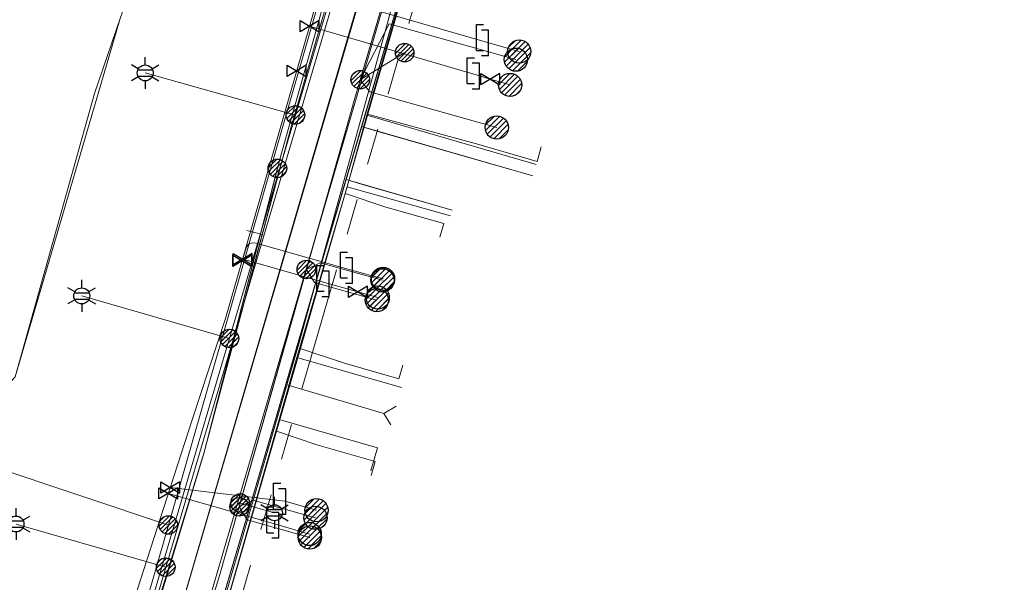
# Model space of a CAD drawing. Header units: metres. Extents: x 197355 to 199157, y 355772 to 356286.
# Tile 284 of 303: x 198875 to 198923, y 355897 to 355924. Entities that reach past the tile are written whole.
import ezdxf
from ezdxf.enums import TextEntityAlignment as Align
from ezdxf.lldxf.tags import DXFTag

# ---------------------------------------------------------------- set-up
doc = ezdxf.new("R2010")
doc.units = ezdxf.units.M
doc.linetypes.add('RI-GWA', pattern=[18.45, 6, -1.8, 1.75, -1.8, 1.75, -1.8, 1.75, -1.8])
for name, color, linetype, lineweight in [('B-WE-KL-DATA_HULPSTUK_KPNB.V.-S', 90, 'Continuous', 25), ('B-WE-KL-DATA_KABELBUNDEL_KPNB.V.-G', 90, 'Continuous', 18), ('B-WE-KL-DATA_KABELBUNDEL_ZIGGOB.V.-G', 94, 'Continuous', 18), ('B-WE-KL-DATA_TELECOM_REGGEFIBEROPERATORB.V.-G', 90, 'KL-TELECOM-ALGEMEEN-N', 18), ('B-WE-KL-DATA_TELECOM_TMOBILENETHERLANDSB.V.-G', 128, 'KL-TELECOM-ALGEMEEN-N', 18), ('B-WE-KL-DATA_TELECOM_ZIGGOB.V.-G', 94, 'KL-TELECOM-ALGEMEEN-N', 18), ('B-WE-KL-ET_LS_ENEXISNETBEHEERB.V.-G', 190, 'KL-LS-N', 18), ('B-WE-KL-ET_LS_HULPSTUK_ENEXISNETBEHEERB.V.-S', 190, 'Continuous', 25), ('B-WE-KL-ET_LS_KABELBUNDEL_ENEXISNETBEHEERB.V.-G', 190, 'KL-BUNDEL-N', 18), ('B-WE-KL-ET_MS_ENEXISNETBEHEERB.V.-G', 130, 'KL-MS-N', 18), ('B-WE-KL-ET_MS_HULPSTUK_MOF_ENEXISNETBEHEERB.V.-S', 130, 'Continuous', 25), ('B-WE-KL-GAS_HD_ENEXISNETBEHEERB.V.-G', 30, 'KL-GAS-HD-N', 18), ('B-WE-KL-GAS_HULPSTUK_ENEXISNETBEHEERB.V.-S', 30, 'Continuous', 25), ('B-WE-KL-GAS_LD_ENEXISNETBEHEERB.V.-G', 50, 'KL-GAS-LD-N', 18), ('B-WE-KL-GAS_LD_HOOFDLEIDING_100 MBAR_PE_ENEXISNETBEHEERB.V.-G', 50, 'KL-GAS-LD-N', 18), ('B-WE-KL-WATER_TRANSPORTLEIDING_NVWATERLEIDINGMAATSCHAPPIJLIMBURG-G', 170, 'KL-WATER-TR-N', 18), ('B-WE-RI-GWA_GEMEENTEROERMOND-G', 30, 'RI-GWA', 18)]:
    doc.layers.add(name, color=color, linetype=linetype, lineweight=lineweight)
doc.styles.add('NLCS-ISO', font='NLCS-ISO.ttf')
doc.styles.get("Standard").update_dxf_attribs({"font": 'isocp.shx'})
doc.linetypes.add('KL-BUNDEL-N', pattern='A,28,-5,[103,NLCS.SHX,S=1.25,R=0,X=0,Y=0],-5,[103,NLCS.SHX,S=1.25,R=0,X=0,Y=0],-5,[103,NLCS.SHX,S=1.25,R=0,X=0,Y=0],-5,[103,NLCS.SHX,S=1.25,R=0,X=0,Y=0],-5', length=53)
tags = doc.linetypes.add('KL-GAS-HD-N', pattern='A,4,-1,[69,NLCS.SHX,S=0.5,R=0,X=0,Y=0],-1,4,-1,["H",Standard,S=1,R=0,X=0,Y=-0.5],-2', length=13).pattern_tags.tags
tags[18] = DXFTag(74, 10)
tags = doc.linetypes.add('KL-GAS-LD-N', pattern='A,4,-1,[69,NLCS.SHX,S=0.5,R=0,X=0,Y=0],-1,4,-1,["L",Standard,S=1,R=0,X=0.25,Y=-0.5],-2', length=13).pattern_tags.tags
tags[18] = DXFTag(74, 10)
tags = doc.linetypes.add('KL-LS-N', pattern='A,4,-1,[103,NLCS.SHX,S=0.75,R=0,X=0,Y=0],-1,4,-1,["L",Standard,S=1,R=0,X=0,Y=-0.5],-2', length=13).pattern_tags.tags
tags[18] = DXFTag(74, 10)
tags = doc.linetypes.add('KL-MS-N', pattern='A,4,-1,[103,NLCS.SHX,S=0.75,R=0,X=0,Y=0],-1,4,-1,["M",Standard,S=1,R=0,X=0,Y=-0.5],-2', length=13).pattern_tags.tags
tags[18] = DXFTag(74, 10)
doc.linetypes.add('KL-TELECOM-ALGEMEEN-N', pattern='A,7,-1,[101,NLCS.SHX,S=0.5,R=0,X=0,Y=0],-1', length=9)
doc.linetypes.add('KL-WATER-TR-N', pattern='A,7,-0.5,[168,NLCS.SHX,S=0.75,R=0,X=0.75,Y=0],-2,[168,NLCS.SHX,S=0.75,R=0,X=0.75,Y=0],-2', length=11.5)

# ---------------------------------------------------------------- blocks, each defined once
blk = doc.blocks.new('SKL-ET_HULP_MOF-SO')
h = blk.add_hatch()
h.set_pattern_fill('ANSI31', color=256, scale=6, style=0)
h.set_pattern_definition([(45, (-2.25, -126.982), (-0.53033, 0.53033), [])])
edge = h.paths.add_edge_path()
edge.add_arc((0, 0), 2.25, 0, 360)
at = {"linetype": 'Continuous'}
blk.add_circle((0, 0), 2.25, dxfattribs=at)
blk = doc.blocks.new('SKL-WTB_HULP_AANSLUITPUNT-SO')
h = blk.add_hatch()
h.set_pattern_fill('ANSI31', color=256, scale=3, style=0)
h.set_pattern_definition([(45, (-1.125, -63.491), (-0.265165, 0.265165), [])])
edge = h.paths.add_edge_path()
edge.add_arc((0, 0), 1.125, 0, 360)
at = {"linetype": 'Continuous'}
blk.add_circle((0, 0), 1.125, dxfattribs=at)
blk = doc.blocks.new('SKL-WTB_HULP_AFSLUITER-SO')
for p, q in [((2.3, 1.37), (-2.3, -1.37)), ((-2.3, 1.37), (2.3, -1.37)), ((2.3, -1.37), (2.3, 1.37))]:
    blk.add_line(p, q)
at = {"ltscale": 0.1}
blk.add_line((-2.3, -1.37), (-2.3, 1.37), dxfattribs=at)
blk = doc.blocks.new('SKL-WTB_HULP_VERLOOPSTUK-SO')
for p, q in [((-0.539, -0.383), (-0.539, 0.867)), ((-0.539, 0.867), (-0.193, 0.867)), ((0.048, 0.598), (-0.298, 0.598)), ((0.048, -0.652), (0.048, 0.598)), ((-0.539, -0.383), (-0.193, -0.383)), ((0.048, -0.652), (-0.298, -0.652))]:
    blk.add_line(p, q)
blk = doc.blocks.new('SKL-ET_HULP_AANSLUITPUNT-SO')
h = blk.add_hatch()
h.set_pattern_fill('ANSI31', color=256, scale=30, style=0)
h.set_pattern_definition([(45, (-11.25, -634.91), (-2.65165, 2.65165), [])])
edge = h.paths.add_edge_path()
edge.add_arc((0, 0), 11.25, 0, 360)
at = {"linetype": 'Continuous'}
blk.add_circle((0, 0), 11.25, dxfattribs=at)
blk = doc.blocks.new('B-SIE-WEG_LICHTMAST-SO')
at = {"ltscale": 0.1}
for p, q in [((0, 0.386), (0, 0.772)), ((-0.334, 0.193), (-0.668, 0.386)), ((0.334, 0.193), (0.668, 0.386)), ((-0.334, -0.193), (-0.668, -0.386)), ((0, -0.386), (0, -0.772)), ((0.334, -0.193), (0.668, -0.386))]:
    blk.add_line(p, q, dxfattribs=at)
at = {"flags": 128}
for points in [[(-0.354, 0.152), (0.354, 0.152)], [(-0.354, -0.152), (0.354, -0.152)]]:
    blk.add_lwpolyline(points, dxfattribs=at)
at = {"ltscale": 0.1}
blk.add_circle((0, 0), 0.386, dxfattribs=at)
at = {"style": 'NLCS-ISO'}
blk.add_attdef('TYPE', text='', height=0.549, dxfattribs=at).set_placement((0, 0.772), align=Align.BOTTOM_CENTER)

msp = doc.modelspace()

# ---------------------------------------------------------------- linework, layer by layer
at = {"layer": 'B-WE-KL-DATA_KABELBUNDEL_KPNB.V.-G', "flags": 128}
for points in [[(198883.124, 355934.975), (198882.679, 355933.335), (198880.998, 355927.139), (198879.844, 355925.923), (198880.129, 355924.481), (198880.018, 355924.155), (198880.018, 355924.155), (198878.779, 355920.516), (198874.929, 355906.79), (198874.927, 355906.782), (198874.176, 355905.975), (198873.879, 355903.145), (198873.708, 355902.492), (198871.255, 355893.159), (198870.833, 355891.541), (198870.624, 355890.738), (198870.629, 355890.62)], [(198890.502, 355927.995), (198890.494, 355927.97), (198887.096, 355916.128), (198882.353, 355899.608)], [(198880.018, 355924.155), (198874.931, 355906.791)], [(198870.883, 355903.435), (198873.596, 355902.529), (198873.708, 355902.492), (198882.353, 355899.608)], [(198882.353, 355899.608), (198880.487, 355893.107)]]:
    msp.add_lwpolyline(points, dxfattribs=at)
at = {"layer": 'B-WE-KL-DATA_KABELBUNDEL_ZIGGOB.V.-G', "flags": 128}
for points in [[(198898.574, 355926.617), (198894.335, 355927.838), (198891.713, 355918.912)], [(198886.901, 355913.68), (198888.249, 355918.721), (198890.8, 355927.584)], [(198891.713, 355918.912), (198890.958, 355916.342)], [(198899.997, 355916.52), (198891.713, 355918.912)], [(198890.958, 355916.342), (198888.04, 355906.411)], [(198896.095, 355914.857), (198890.958, 355916.342)], [(198880.97, 355892.977), (198884.082, 355903.134), (198886.901, 355913.68)], [(198886.901, 355913.68), (198886.16, 355913.878)], [(198888.04, 355906.411), (198884.576, 355894.621)], [(198892.791, 355905.015), (198888.04, 355906.411)], [(198892.791, 355905.015), (198893.384, 355905.361)], [(198893.125, 355904.462), (198892.791, 355905.015)]]:
    msp.add_lwpolyline(points, dxfattribs=at)
at = {"layer": 'B-WE-KL-DATA_TELECOM_REGGEFIBEROPERATORB.V.-G', "flags": 128}
for points in [[(198902.562, 355925.401), (198894.351, 355927.777), (198891.97, 355919.473)], [(198891.97, 355919.473), (198891.006, 355915.995)], [(198891.97, 355919.473), (198900.158, 355917.069)], [(198891.006, 355915.995), (198888.581, 355907.729)], [(198891.006, 355915.995), (198896.019, 355914.585)], [(198888.581, 355907.729), (198887.72, 355904.72)], [(198888.581, 355907.729), (198893.646, 355906.271)], [(198887.72, 355904.72), (198885.017, 355895.289)], [(198887.72, 355904.72), (198892.481, 355903.348), (198892.159, 355902.232)]]:
    msp.add_lwpolyline(points, dxfattribs=at)
at = {"layer": 'B-WE-KL-DATA_TELECOM_TMOBILENETHERLANDSB.V.-G', "flags": 128}
for points in [[(198869.4, 355935.7), (198871, 355941.4), (198893.2, 355934.8), (198892.3, 355930.9), (198892.3, 355929.9), (198892.6, 355928.9), (198893.1, 355927.9), (198893.8, 355927), (198888.7, 355908.5), (198882, 355885.5), (198880, 355878.1), (198879.8, 355877.4), (198878.1, 355877.1), (198876.5, 355876.5), (198875.2, 355875.4), (198874.1, 355874), (198873.5, 355872.5), (198864.5, 355840.8), (198861.828, 355831.62)], [(198869.4, 355935.7), (198871, 355941.4), (198893.2, 355934.8), (198892.3, 355930.9), (198892.3, 355929.9), (198892.6, 355928.9), (198893.1, 355927.9), (198893.8, 355927), (198888.7, 355908.5), (198882, 355885.5), (198879.8, 355877.4), (198878.1, 355877.1), (198876.5, 355876.5), (198875.2, 355875.4), (198874.1, 355874), (198873.5, 355872.5), (198864.5, 355840.8), (198861.828, 355831.62)]]:
    msp.add_lwpolyline(points, dxfattribs=at)
at = {"layer": 'B-WE-KL-DATA_TELECOM_ZIGGOB.V.-G', "flags": 128}
for points in [[(198858.822, 355885.272), (198864.606, 355886.152), (198865.179, 355886.116), (198865.504, 355886.239), (198865.783, 355886.597), (198866.666, 355889.657), (198866.962, 355889.962), (198867.236, 355890.05), (198867.523, 355890.027), (198878.33, 355887.008), (198878.784, 355887.013), (198879.158, 355887.26), (198879.3, 355887.522), (198884.082, 355903.134), (198888.249, 355918.721), (198903.993, 355973.419), (198906.626, 355984.633), (198907.898, 355990.129), (198877.987, 355995.29), (198793.908, 356011.277), (198793.57, 356011.427), (198793.308, 356011.718), (198793.158, 356012.11), (198793.142, 356012.548), (198797.02, 356035.333), (198793.962, 356036.115), (198790.517, 356037.169), (198790.278, 356037.271), (198790.041, 356037.379), (198789.193, 356037.839), (198788.399, 356038.385), (198787.471, 356039.205), (198786.31, 356040.653), (198785.707, 356041.74), (198785.181, 356043.152), (198784.879, 356045.013), (198784.529, 356051.596), (198782.807, 356089.734), (198781.683, 356098.692), (198782.473, 356102.52), (198770.671, 356105.633), (198735.477, 356117.873), (198727.946, 356115.425)], [(198858.822, 355885.272), (198864.606, 355886.152), (198865.179, 355886.116), (198865.504, 355886.239), (198865.783, 355886.597), (198866.666, 355889.657), (198866.962, 355889.962), (198867.236, 355890.05), (198867.523, 355890.027), (198878.33, 355887.008), (198878.784, 355887.013), (198879.158, 355887.26), (198879.3, 355887.522), (198884.082, 355903.134), (198888.249, 355918.721), (198903.993, 355973.419), (198906.626, 355984.633), (198907.424, 355988.08), (198877.63, 355993.221), (198788.407, 356010.184), (198733.965, 356020.486), (198706.937, 356025.274), (198681.209, 356026.787), (198569.895, 356046.012), (198555.552, 356048.493)], [(198858.822, 355885.272), (198864.606, 355886.152), (198865.179, 355886.116), (198865.504, 355886.239), (198865.783, 355886.597), (198866.666, 355889.657), (198866.962, 355889.962), (198867.236, 355890.05), (198867.523, 355890.027), (198878.33, 355887.008), (198878.784, 355887.013), (198879.158, 355887.26), (198879.3, 355887.522), (198884.082, 355903.134), (198888.249, 355918.721), (198903.993, 355973.419), (198906.626, 355984.633), (198914.51, 355983.305), (198963.748, 355974.608), (199013.129, 355967.104), (199016.497, 355967.145)], [(198939.959, 355949.275), (198940.125, 355949.829), (198938.113, 355950.393), (198935.019, 355951.209), (198934.247, 355948.281), (198924.304, 355950.976), (198920.271, 355952.033), (198906.442, 355955.986), (198898.574, 355926.617), (198894.335, 355927.838), (198883.54, 355891.093), (198882.879, 355888.44), (198885.021, 355887.839)], [(198884.838, 355887.209), (198885.021, 355887.839), (198882.879, 355888.44), (198883.54, 355891.093), (198894.335, 355927.838), (198902.579, 355925.463)], [(198884.838, 355887.209), (198885.021, 355887.839), (198882.879, 355888.44), (198883.54, 355891.093), (198891.713, 355918.912), (198892.45, 355918.695), (198899.997, 355916.52)], [(198884.838, 355887.209), (198885.021, 355887.839), (198882.879, 355888.44), (198883.54, 355891.093), (198890.958, 355916.342), (198891.709, 355916.121), (198896.095, 355914.857)], [(198952.217, 355866.408), (198952.457, 355866.338), (198952.134, 355865.227), (198941.988, 355868.127), (198942.313, 355869.265), (198928.949, 355872.833), (198884.729, 355885.589), (198884.379, 355885.718), (198884.037, 355885.872), (198883.707, 355886.05), (198883.388, 355886.252), (198883.083, 355886.477), (198882.793, 355886.724), (198882.518, 355886.992), (198882.261, 355887.279), (198882.021, 355887.585), (198881.801, 355887.908), (198881.601, 355888.246), (198881.421, 355888.599), (198881.263, 355888.965), (198881.128, 355889.343), (198881.015, 355889.73), (198880.925, 355890.125), (198880.86, 355890.527), (198880.818, 355890.933), (198880.8, 355891.343), (198880.806, 355891.754), (198880.837, 355892.164), (198880.892, 355892.572), (198880.97, 355892.977), (198884.082, 355903.134), (198886.901, 355913.68), (198886.16, 355913.878)], [(198884.838, 355887.209), (198885.021, 355887.839), (198882.879, 355888.44), (198883.54, 355891.093), (198888.04, 355906.411), (198892.791, 355905.015), (198893.125, 355904.462)], [(198884.838, 355887.209), (198885.021, 355887.839), (198882.879, 355888.44), (198883.54, 355891.093), (198888.04, 355906.411), (198892.791, 355905.015), (198893.384, 355905.361)]]:
    msp.add_lwpolyline(points, dxfattribs=at)
at = {"layer": 'B-WE-KL-ET_LS_ENEXISNETBEHEERB.V.-G', "flags": 128}
for points in [[(198890.659, 356008.597), (198890.941, 356008.486), (198891.583, 356007.864), (198893.674, 356007.498), (198898.468, 356006.691), (198901.475, 356006.161), (198908.586, 356004.941), (198908.967, 356004.335), (198904.743, 355985.234), (198903.216, 355976.119), (198903.265, 355975.663), (198903.591, 355975.399), (198904.034, 355975.067), (198904.101, 355974.496), (198898.306, 355953.755), (198895.977, 355945.556), (198891.509, 355929.64), (198879.265, 355888.18), (198879.234, 355888.094), (198879.192, 355888.012), (198878.736, 355887.661), (198878.116, 355887.674), (198876.454, 355888.165), (198870.809, 355889.127), (198870.139, 355889.474)], [(198910.67, 355975.44), (198909.678, 355974.195), (198906.259, 355974.792), (198905.895, 355974.822), (198905.532, 355974.785), (198905.182, 355974.682), (198904.856, 355974.518), (198904.565, 355974.297), (198904.319, 355974.027), (198904.127, 355973.717), (198903.994, 355973.377), (198892.025, 355930.738), (198880.821, 355892.804)], [(199006.427, 355905.425), (198971.388, 355915.442), (198971.277, 355915.482), (198971.186, 355915.532), (198971.114, 355915.593), (198971.062, 355915.665), (198971.029, 355915.748), (198971.015, 355915.841), (198971.02, 355915.945), (198971.045, 355916.06), (198978.117, 355940.699), (198978.142, 355940.833), (198978.14, 355940.97), (198978.112, 355941.103), (198978.058, 355941.229), (198977.981, 355941.342), (198977.884, 355941.437), (198977.77, 355941.513), (198977.643, 355941.564), (198972.82, 355942.992), (198945.738, 355950.357), (198939.569, 355951.261), (198924.357, 355955.784), (198924.096, 355955.778), (198923.84, 355955.722), (198923.6, 355955.619), (198923.383, 355955.473), (198920.388, 355952.548), (198920.28, 355952.455), (198920.158, 355952.378), (198920.027, 355952.322), (198919.888, 355952.285), (198919.746, 355952.27), (198919.603, 355952.276), (198919.463, 355952.304), (198919.328, 355952.353), (198903.286, 355956.933), (198903.094, 355956.968), (198902.9, 355956.965), (198902.709, 355956.925), (198902.53, 355956.848), (198902.369, 355956.738), (198902.232, 355956.599), (198902.125, 355956.436), (198902.052, 355956.256), (198897.138, 355939.805), (198891.385, 355920.291), (198884.851, 355897.204), (198882.596, 355889.821), (198882.295, 355888.912), (198881.818, 355887.377), (198881.659, 355887.015), (198881.431, 355886.692), (198880.608, 355886.415), (198880.023, 355886.381), (198871.992, 355888.755), (198870.809, 355889.127), (198870.139, 355889.474), (198869.626, 355889.498), (198869.089, 355889.667), (198867.928, 355890.111), (198864.854, 355890.997), (198864.736, 355891.322), (198864.596, 355891.632), (198864.434, 355891.929), (198864.251, 355892.211), (198864.015, 355892.517), (198863.61, 355892.94), (198863.516, 355893.027), (198863.355, 355893.43), (198863.174, 355893.826), (198863, 355894.14), (198862.796, 355894.43), (198862.561, 355894.696), (198862.296, 355894.938), (198861.923, 355895.245)], [(198977.28, 355937.783), (198978.117, 355940.699), (198978.142, 355940.833), (198978.14, 355940.97), (198978.112, 355941.103), (198978.058, 355941.229), (198977.981, 355941.342), (198977.884, 355941.437), (198977.77, 355941.513), (198977.643, 355941.564), (198972.82, 355942.992), (198945.738, 355950.357), (198939.569, 355951.261), (198924.357, 355955.784), (198924.096, 355955.778), (198923.84, 355955.722), (198923.6, 355955.619), (198923.383, 355955.473), (198920.388, 355952.548), (198920.28, 355952.455), (198920.158, 355952.378), (198920.027, 355952.322), (198919.888, 355952.285), (198919.746, 355952.27), (198919.603, 355952.276), (198919.463, 355952.304), (198919.328, 355952.353), (198903.286, 355956.933), (198903.094, 355956.968), (198902.9, 355956.965), (198902.709, 355956.925), (198902.53, 355956.848), (198902.369, 355956.738), (198902.232, 355956.599), (198902.125, 355956.436), (198902.052, 355956.256), (198897.138, 355939.805), (198891.385, 355920.291), (198884.851, 355897.204), (198882.596, 355889.821), (198882.295, 355888.912), (198881.818, 355887.377), (198881.659, 355887.015), (198881.431, 355886.692), (198880.608, 355886.415), (198880.023, 355886.381), (198871.992, 355888.755), (198870.809, 355889.127), (198870.139, 355889.474), (198869.626, 355889.498), (198869.089, 355889.667), (198867.928, 355890.111), (198864.854, 355890.997)], [(198891.648, 355921.184), (198893.04, 355923.893), (198899.185, 355922.157)], [(198891.648, 355921.184), (198893.799, 355922.496)], [(198888.507, 355919.475), (198881.231, 355921.512)], [(198891.648, 355921.184), (198892.111, 355920.605), (198898.256, 355918.869)], [(198889.036, 355911.99), (198889.71, 355912.319), (198892.726, 355911.465)], [(198889.036, 355911.99), (198889.438, 355911.356), (198892.454, 355910.504)], [(198885.31, 355908.648), (198878.157, 355910.709)], [(198885.781, 355900.49), (198886.449, 355900.82), (198889.477, 355899.962)], [(198885.832, 355900.671), (198887.493, 355900.201)], [(198885.781, 355900.49), (198886.176, 355899.857), (198889.205, 355898.999)], [(198882.227, 355897.566), (198874.975, 355899.657)]]:
    msp.add_lwpolyline(points, dxfattribs=at)
at = {"layer": 'B-WE-KL-ET_LS_KABELBUNDEL_ENEXISNETBEHEERB.V.-G', "flags": 128}
for points in [[(198906.042, 355991.108), (198904.743, 355985.234), (198903.216, 355976.119), (198903.265, 355975.663), (198903.591, 355975.399), (198904.034, 355975.067), (198904.101, 355974.496), (198898.306, 355953.755), (198895.977, 355945.556), (198891.509, 355929.64), (198879.265, 355888.18), (198879.234, 355888.094), (198879.192, 355888.012)], [(198910.67, 355975.44), (198909.678, 355974.195), (198906.259, 355974.792), (198905.895, 355974.822), (198905.532, 355974.785), (198905.182, 355974.682), (198904.856, 355974.518), (198904.565, 355974.297), (198904.319, 355974.027), (198904.127, 355973.717), (198903.994, 355973.377), (198892.025, 355930.738), (198880.821, 355892.804)], [(198977.28, 355937.783), (198977.32, 355937.923), (198978.117, 355940.699), (198978.142, 355940.833), (198978.14, 355940.97), (198978.112, 355941.103), (198978.058, 355941.229), (198977.981, 355941.342), (198977.884, 355941.437), (198977.77, 355941.513), (198977.643, 355941.564), (198972.82, 355942.992), (198967.299, 355944.493), (198966.458, 355944.722), (198963.857, 355945.429), (198960.567, 355946.324), (198955.597, 355947.676), (198949.138, 355949.433), (198945.738, 355950.357), (198942.562, 355950.822), (198939.569, 355951.261), (198936.79, 355952.087), (198934.34, 355952.816), (198933.381, 355953.101), (198931.53, 355953.651), (198931.436, 355953.679), (198931.343, 355953.707), (198928.622, 355954.516), (198928.615, 355954.518), (198927.97, 355954.71), (198925.582, 355955.42), (198924.357, 355955.784), (198967.299, 355944.493), (198966.458, 355944.722), (198963.857, 355945.429), (198960.567, 355946.324), (198955.597, 355947.676), (198949.138, 355949.433), (198945.738, 355950.357), (198942.562, 355950.822), (198939.569, 355951.261), (198936.79, 355952.087), (198934.34, 355952.816), (198933.381, 355953.101), (198931.53, 355953.651), (198931.436, 355953.679), (198931.343, 355953.707), (198928.622, 355954.516), (198928.615, 355954.518), (198927.97, 355954.71), (198925.582, 355955.42), (198924.357, 355955.784), (198967.299, 355944.493), (198966.458, 355944.722), (198963.857, 355945.429), (198960.567, 355946.324), (198955.597, 355947.676), (198949.138, 355949.433), (198947.438, 355949.895), (198945.738, 355950.357), (198942.562, 355950.822), (198939.569, 355951.261), (198936.79, 355952.087), (198934.34, 355952.816), (198933.381, 355953.101), (198931.53, 355953.651), (198931.436, 355953.679), (198931.343, 355953.707), (198928.622, 355954.516), (198928.615, 355954.518), (198927.97, 355954.71), (198925.582, 355955.42), (198924.357, 355955.784), (198924.096, 355955.778), (198923.84, 355955.722), (198923.6, 355955.619), (198923.383, 355955.473), (198922.283, 355954.399), (198920.388, 355952.548), (198922.283, 355954.399), (198920.388, 355952.548), (198922.283, 355954.399), (198920.388, 355952.548), (198920.28, 355952.455), (198920.158, 355952.378), (198920.027, 355952.322), (198919.888, 355952.285), (198919.746, 355952.27), (198919.603, 355952.276), (198919.463, 355952.304), (198919.328, 355952.353), (198916.837, 355953.064), (198916.197, 355953.247), (198915.344, 355953.49), (198907.017, 355955.868), (198903.286, 355956.933), (198916.837, 355953.064), (198916.197, 355953.247), (198915.344, 355953.49), (198907.017, 355955.868), (198903.286, 355956.933), (198916.837, 355953.064), (198916.197, 355953.247), (198915.344, 355953.49), (198907.017, 355955.868), (198903.286, 355956.933), (198903.094, 355956.968), (198902.9, 355956.965), (198902.709, 355956.925), (198902.53, 355956.848), (198902.369, 355956.738), (198902.232, 355956.599), (198902.125, 355956.436), (198902.052, 355956.256), (198901.35, 355953.907), (198901.064, 355952.949), (198898.32, 355943.764), (198897.138, 355939.805), (198896.631, 355938.084), (198891.648, 355921.184), (198891.385, 355920.291), (198889.036, 355911.99), (198885.832, 355900.671), (198885.781, 355900.49), (198885.66, 355900.062), (198884.851, 355897.204), (198882.596, 355889.821), (198882.295, 355888.912), (198881.818, 355887.377), (198898.32, 355943.764), (198897.138, 355939.805), (198896.631, 355938.084), (198891.648, 355921.184), (198891.385, 355920.291), (198889.036, 355911.99), (198885.832, 355900.671), (198885.781, 355900.49), (198885.66, 355900.062), (198884.851, 355897.204), (198882.596, 355889.821), (198882.295, 355888.912), (198881.818, 355887.377), (198898.32, 355943.764), (198897.138, 355939.805), (198896.631, 355938.084), (198891.648, 355921.184), (198891.385, 355920.291), (198889.036, 355911.99), (198885.832, 355900.671), (198885.781, 355900.49), (198885.66, 355900.062), (198884.851, 355897.204), (198882.596, 355889.821), (198882.295, 355888.912), (198881.818, 355887.377), (198881.659, 355887.015), (198881.431, 355886.692), (198880.608, 355886.415), (198880.023, 355886.381), (198874.442, 355888.031), (198873.454, 355888.323), (198871.992, 355888.755), (198870.809, 355889.127), (198874.442, 355888.031), (198873.454, 355888.323), (198871.992, 355888.755), (198870.809, 355889.127), (198874.442, 355888.031), (198873.454, 355888.323), (198871.992, 355888.755), (198870.809, 355889.127)]]:
    msp.add_lwpolyline(points, dxfattribs=at)
at = {"layer": 'B-WE-KL-ET_MS_ENEXISNETBEHEERB.V.-G', "flags": 128}
for points in [[(198873.868, 355886.182), (198875.866, 355885.603), (198879.412, 355887.625), (198884.064, 355903.075), (198887.441, 355916.15), (198887.825, 355917.622), (198890.643, 355927.6), (198904.501, 355975.66), (198906.888, 355984.572), (198908.213, 355989.354), (198908.095, 355990.155), (198907.423, 355990.606), (198896.021, 355992.61), (198877.131, 355995.437), (198853.643, 356000), (198831.666, 356003.884), (198809.751, 356008.105), (198804.111, 356009.248), (198798.476, 356010.413), (198794.573, 356011.153), (198793.594, 356011.581), (198793.142, 356012.548), (198796.78, 356033.86), (198796.603, 356034.865), (198795.824, 356035.524), (198791.492, 356036.872), (198786.746, 356040.162), (198784.834, 356045.612), (198782.807, 356089.734), (198781.683, 356098.692), (198781.983, 356100.193), (198782.291, 356101.693), (198782.103, 356102.618), (198781.31, 356103.128), (198771.156, 356105.782), (198735.48, 356117.87), (198727.358, 356115.234)], [(198947.489, 356029.365), (198945.298, 356007.002), (198944.284, 356005.759), (198942.704, 356005.483), (198914.704, 356010.278), (198914.048, 356010.197), (198913.738, 356009.614), (198912.918, 356004.852), (198912.302, 356003.496), (198908.213, 355989.354), (198906.888, 355984.572), (198904.501, 355975.66), (198890.643, 355927.6), (198887.825, 355917.622), (198887.441, 355916.15), (198884.064, 355903.075), (198879.412, 355887.625), (198876.894, 355886.241), (198874.696, 355886.879)], [(198790.804, 356010.221), (198791.025, 356010.149), (198791.212, 356010.011), (198791.424, 356009.758), (198791.683, 356009.594), (198798.013, 356008.365), (198804.951, 356006.998), (198809.294, 356006.148), (198825.374, 356003.043), (198841.465, 356000), (198876.774, 355993.368), (198906.859, 355988.574), (198906.879, 355988.57), (198907.537, 355988.114), (198907.65, 355987.322), (198906.888, 355984.572), (198904.501, 355975.66), (198890.643, 355927.6), (198887.825, 355917.622), (198887.633, 355916.887)], [(198869.088, 355993.586), (198885.531, 355990.336), (198908.447, 355986.772), (198909.123, 355986.315), (198909.234, 355985.506), (198895.139, 355937.127), (198881.372, 355890.158), (198880.893, 355889.561), (198880.133, 355889.478), (198862.886, 355894.488), (198853.33, 355896.942), (198851.865, 355892.219), (198850.511, 355892.623)], [(198869.088, 355993.586), (198885.531, 355990.336), (198908.447, 355986.772), (198908.649, 355986.714), (198908.834, 355986.615), (198908.994, 355986.48), (198909.123, 355986.315), (198909.215, 355986.126), (198909.265, 355985.922), (198909.271, 355985.712), (198909.234, 355985.506), (198895.139, 355937.127), (198881.372, 355890.158), (198881.299, 355889.976), (198881.192, 355889.812), (198881.055, 355889.672), (198880.893, 355889.561), (198880.713, 355889.485), (198880.521, 355889.444), (198880.326, 355889.442), (198880.133, 355889.478), (198862.886, 355894.488), (198853.33, 355896.942), (198851.865, 355892.219), (198850.511, 355892.623)], [(198887.633, 355916.887), (198887.825, 355917.622), (198890.643, 355927.6), (198904.501, 355975.66)], [(198887.633, 355916.887), (198884.064, 355903.075), (198879.412, 355887.625), (198874.538, 355884.946), (198873.685, 355885.194)], [(198881.98, 355896.154), (198884.064, 355903.075), (198887.633, 355916.887)]]:
    msp.add_lwpolyline(points, dxfattribs=at)
at = {"layer": 'B-WE-KL-GAS_HD_ENEXISNETBEHEERB.V.-G', "flags": 128}
msp.add_lwpolyline([(198909.232, 355985.493), (198881.709, 355891.312), (198881.589, 355890.024)], dxfattribs=at)
at = {"layer": 'B-WE-KL-GAS_LD_ENEXISNETBEHEERB.V.-G', "flags": 128}
for points in [[(198878.04, 355887.681), (198878.723, 355889.901), (198882.614, 355901.952), (198883.501, 355904.697), (198885.125, 355909.61), (198891.256, 355930.96), (198897.463, 355954.481), (198898.348, 355954.794), (198898.52, 355955.508)], [(198897.81, 355922.989), (198899.345, 355922.548)], [(198897.368, 355921.383), (198897.944, 355921.213)], [(198897.944, 355921.213), (198898.904, 355920.931)], [(198891.227, 355911.964), (198892.749, 355911.531)], [(198890.088, 355911.316), (198891.531, 355910.905)], [(198891.531, 355910.905), (198892.492, 355910.631)], [(198887.99, 355900.767), (198889.528, 355900.325)], [(198887.659, 355899.615), (198889.196, 355899.172)]]:
    msp.add_lwpolyline(points, dxfattribs=at)
at = {"layer": 'B-WE-KL-GAS_LD_HOOFDLEIDING_100 MBAR_PE_ENEXISNETBEHEERB.V.-G', "flags": 128}
for points in [[(198889.648, 355925.36), (198897.81, 355922.989)], [(198889.195, 355923.784), (198897.368, 355921.383)], [(198885.929, 355912.41), (198886.103, 355912.984), (198886.178, 355913.145), (198886.287, 355913.244), (198886.429, 355913.282), (198886.605, 355913.259), (198891.227, 355911.964)], [(198885.953, 355912.494), (198890.088, 355911.316)], [(198882.353, 355901.143), (198887.659, 355899.615)], [(198882.445, 355901.427), (198887.99, 355900.767)]]:
    msp.add_lwpolyline(points, dxfattribs=at)
at = {"layer": 'B-WE-KL-WATER_TRANSPORTLEIDING_NVWATERLEIDINGMAATSCHAPPIJLIMBURG-G', "flags": 128}
for points in [[(198879.652, 355877.615), (198879.872, 355878.384), (198884.265, 355892.637), (198885.4, 355896.547), (198887.589, 355904.156), (198888.745, 355908.164), (198890.91, 355915.669), (198892.021, 355919.52), (198894.542, 355928.293), (198902.28, 355956.031), (198903.655, 355957.028), (198905.226, 355956.912), (198906.415, 355956.61), (198909.28, 355955.765), (198916.854, 355953.53), (198920.758, 355952.378), (198926.508, 355950.682), (198926.963, 355950.548), (198931.982, 355953.655), (198935.262, 355952.7), (198938.67, 355951.708), (198945.106, 355949.835), (198952.538, 355947.671), (198956.505, 355946.516), (198964.155, 355944.289), (198965.167, 355943.995)], [(198892.021, 355919.52), (198892.069, 355919.507), (198897.388, 355918.048), (198900.207, 355917.216), (198900.341, 355917.698), (198900.411, 355917.938)], [(198890.91, 355915.669), (198890.957, 355915.653), (198892.88, 355915.014), (198895.692, 355914.217), (198895.505, 355913.551)], [(198888.745, 355908.164), (198888.792, 355908.148), (198890.882, 355907.444), (198893.521, 355906.684), (198893.715, 355907.357)], [(198887.589, 355904.156), (198887.636, 355904.14), (198889.547, 355903.488), (198892.37, 355902.687), (198892.173, 355902.003)]]:
    msp.add_lwpolyline(points, dxfattribs=at)
at = {"layer": 'B-WE-RI-GWA_GEMEENTEROERMOND-G', "flags": 128}
msp.add_lwpolyline([(198883.654, 355888.494), (198894.871, 355926.932)], dxfattribs=at)

# ---------------------------------------------------------------- block references
at = {"layer": 'B-WE-KL-DATA_HULPSTUK_KPNB.V.-S', "xscale": 0.2, "yscale": 0.2, "zscale": 0.2}
msp.add_blockref('SKL-ET_HULP_MOF-SO', (198882.353, 355899.608), dxfattribs=at)
msp.add_blockref('SKL-ET_HULP_MOF-SO', (198882.353, 355899.608), dxfattribs=at)
msp.add_blockref('SKL-ET_HULP_MOF-SO', (198882.353, 355899.608), dxfattribs=at)
at = {"layer": 'B-WE-KL-ET_LS_HULPSTUK_ENEXISNETBEHEERB.V.-S'}
for name, p, xscale, yscale, zscale in [('SKL-ET_HULP_MOF-SO', (198893.799, 355922.496), 0.2, 0.2, 0.2), ('SKL-ET_HULP_AANSLUITPUNT-SO', (198899.185, 355922.157), 0.05, 0.05, 0.05), ('SKL-ET_HULP_MOF-SO', (198891.648, 355921.184), 0.2, 0.2, 0.2), ('SKL-ET_HULP_MOF-SO', (198888.507, 355919.475), 0.2, 0.2, 0.2), ('SKL-ET_HULP_AANSLUITPUNT-SO', (198898.256, 355918.869), 0.05, 0.05, 0.05), ('SKL-ET_HULP_MOF-SO', (198889.036, 355911.99), 0.2, 0.2, 0.2), ('SKL-ET_HULP_AANSLUITPUNT-SO', (198892.726, 355911.465), 0.05, 0.05, 0.05), ('SKL-ET_HULP_AANSLUITPUNT-SO', (198892.454, 355910.504), 0.05, 0.05, 0.05), ('SKL-ET_HULP_MOF-SO', (198885.31, 355908.648), 0.2, 0.2, 0.2), ('SKL-ET_HULP_MOF-SO', (198885.781, 355900.49), 0.2, 0.2, 0.2), ('SKL-ET_HULP_MOF-SO', (198885.832, 355900.671), 0.2, 0.2, 0.2), ('SKL-ET_HULP_AANSLUITPUNT-SO', (198889.477, 355899.962), 0.05, 0.05, 0.05), ('SKL-ET_HULP_AANSLUITPUNT-SO', (198889.205, 355898.999), 0.05, 0.05, 0.05), ('SKL-ET_HULP_MOF-SO', (198882.227, 355897.566), 0.2, 0.2, 0.2)]:
    msp.add_blockref(name, p, dxfattribs=dict(at, xscale=xscale, yscale=yscale, zscale=zscale))
for p in [(198881.231, 355921.512), (198878.157, 355910.709), (198887.493, 355900.201), (198874.975, 355899.657)]:
    msp.add_blockref('B-SIE-WEG_LICHTMAST-SO', p, dxfattribs=at)
at = {"layer": 'B-WE-KL-ET_MS_HULPSTUK_MOF_ENEXISNETBEHEERB.V.-S', "xscale": 0.2, "yscale": 0.2, "zscale": 0.2}
msp.add_blockref('SKL-ET_HULP_MOF-SO', (198887.633, 355916.887), dxfattribs=at)
at = {"layer": 'B-WE-KL-GAS_HULPSTUK_ENEXISNETBEHEERB.V.-S'}
for name, p, xscale, yscale, zscale in [('SKL-WTB_HULP_AFSLUITER-SO', (198889.195, 355923.784), 0.2, 0.2, 0.2), ('SKL-WTB_HULP_AANSLUITPUNT-SO', (198899.345, 355922.548), 0.5, 0.5, 0.5), ('SKL-WTB_HULP_AFSLUITER-SO', (198888.574, 355921.622), 0.2, 0.2, 0.2), ('SKL-WTB_HULP_AFSLUITER-SO', (198897.944, 355921.213), 0.2, 0.2, 0.2), ('SKL-WTB_HULP_AANSLUITPUNT-SO', (198898.904, 355920.931), 0.5, 0.5, 0.5), ('SKL-WTB_HULP_AFSLUITER-SO', (198885.929, 355912.41), 0.2, 0.2, 0.2), ('SKL-WTB_HULP_AFSLUITER-SO', (198885.953, 355912.494), 0.2, 0.2, 0.2), ('SKL-WTB_HULP_AANSLUITPUNT-SO', (198892.749, 355911.531), 0.5, 0.5, 0.5), ('SKL-WTB_HULP_AFSLUITER-SO', (198891.531, 355910.905), 0.2, 0.2, 0.2), ('SKL-WTB_HULP_AANSLUITPUNT-SO', (198892.492, 355910.631), 0.5, 0.5, 0.5), ('SKL-WTB_HULP_AFSLUITER-SO', (198882.445, 355901.427), 0.2, 0.2, 0.2), ('SKL-WTB_HULP_AFSLUITER-SO', (198882.353, 355901.143), 0.2, 0.2, 0.2), ('SKL-WTB_HULP_AANSLUITPUNT-SO', (198889.528, 355900.325), 0.5, 0.5, 0.5), ('SKL-WTB_HULP_AANSLUITPUNT-SO', (198889.196, 355899.172), 0.5, 0.5, 0.5)]:
    msp.add_blockref(name, p, dxfattribs=dict(at, xscale=xscale, yscale=yscale, zscale=zscale))
for p in [(198897.81, 355922.989), (198897.368, 355921.383), (198891.227, 355911.964), (198890.088, 355911.316), (198887.99, 355900.767), (198887.659, 355899.615)]:
    msp.add_blockref('SKL-WTB_HULP_VERLOOPSTUK-SO', p, dxfattribs=at)

doc.saveas('drawing.dxf')
